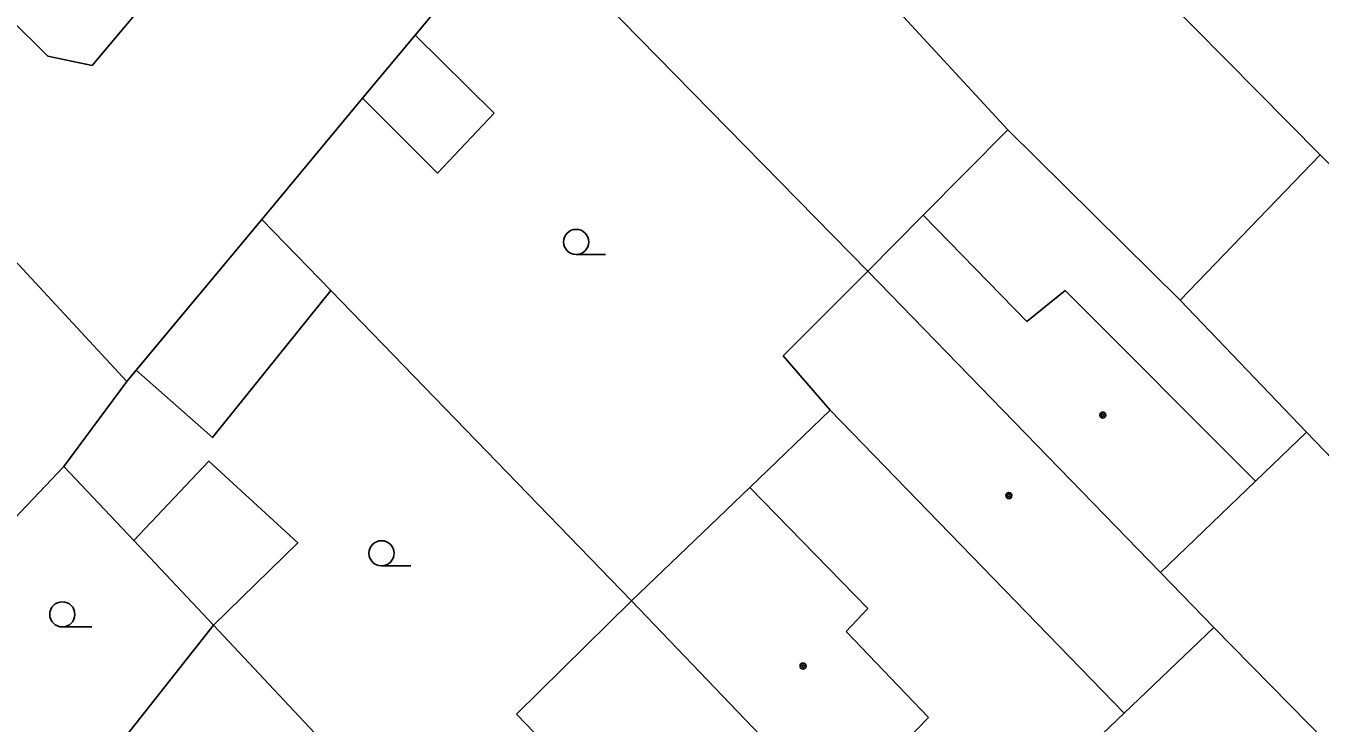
# Model space of a CAD drawing. Extents: x -596229 to -595156, y -1161237 to -1159376.
# Drawn here: x -595889.09 to -595850.54, y -1160445.96 to -1160425.18 of the extents above; entities that cross this region are included whole.
import ezdxf

# ---------------------------------------------------------------- set-up
doc = ezdxf.new("R2010")
doc.units = 0
for name, color, linetype in [('DOP - kresba z DSPS bez souradnic', 7, 'Continuous'), ('DOP - rozhrani ploch obecne', 7, 'Continuous'), ('Level 36', 7, 'Continuous'), ('Level 39', 7, 'Continuous'), ('TM - budovy zdene_ betonove - VP', 7, 'Continuous'), ('TM - letecke snimky - pomocna linie', 7, 'Continuous')]:
    doc.layers.add(name, color=color, linetype=linetype)

msp = doc.modelspace()

# ---------------------------------------------------------------- linework, layer by layer
at = {"layer": 'DOP - kresba z DSPS bez souradnic'}
for points in [[(-595877.5, -1160425.46), (-595875.14, -1160427.78)], [(-595876.83, -1160429.57), (-595879.07, -1160427.34)], [(-595875.14, -1160427.78), (-595876.83, -1160429.57)]]:
    msp.add_lwpolyline(points, dxfattribs=at)
at = {"layer": 'DOP - rozhrani ploch obecne'}
for points in [[(-595870.36, -1160416.87), (-595859.84, -1160428.28)], [(-595874.47, -1160421.82), (-595864.01, -1160432.49)], [(-595850.54, -1160429.02), (-595857.1, -1160422.38)], [(-595859.84, -1160428.28), (-595862.36, -1160430.82)], [(-595859.84, -1160428.28), (-595854.71, -1160433.36)], [(-595854.71, -1160433.36), (-595850.54, -1160429.02)], [(-595845.45, -1160434.2), (-595850.54, -1160429.02)], [(-595882.07, -1160430.95), (-595880.01, -1160433.07)], [(-595880.01, -1160433.07), (-595871.05, -1160442.32)], [(-595854.71, -1160433.36), (-595850.94, -1160437.29)], [(-595886.09, -1160435.78), (-595887.96, -1160438.31)], [(-595865.13, -1160436.63), (-595867.53, -1160438.94)], [(-595887.96, -1160438.31), (-595889.79, -1160440.24)], [(-595885.88, -1160440.52), (-595887.96, -1160438.31)], [(-595883.51, -1160443.04), (-595885.88, -1160440.52)], [(-595887.6, -1160448.23), (-595883.51, -1160443.04)], [(-595883.51, -1160443.04), (-595879.74, -1160447.06)]]:
    msp.add_lwpolyline(points, dxfattribs=at)
at = {"layer": 'Level 36'}
for p, q in [((-595872.7, -1160431.995), (-595871.825, -1160431.995)), ((-595878.5, -1160441.275), (-595877.625, -1160441.275)), ((-595888.01, -1160443.095), (-595887.135, -1160443.095))]:
    msp.add_line(p, q, dxfattribs=at)
for centre in [(-595872.7, -1160431.62), (-595878.5, -1160440.9), (-595888.01, -1160442.72)]:
    msp.add_circle(centre, 0.375, dxfattribs=at)
at = {"layer": 'Level 39'}
for centre, radius in [((-595857.01, -1160436.78), 0.09), ((-595857.01, -1160436.78), 0.0398), ((-595859.81, -1160439.18), 0.09), ((-595859.81, -1160439.18), 0.0398), ((-595865.94, -1160444.26), 0.09), ((-595865.94, -1160444.26), 0.0398)]:
    msp.add_circle(centre, radius, dxfattribs=at)
at = {"layer": 'TM - budovy zdene_ betonove - VP'}
for points in [[(-595887.12, -1160426.36), (-595878.96, -1160416.65)], [(-595877.5, -1160425.46), (-595874.47, -1160421.82)], [(-595889.59, -1160424.94), (-595888.44, -1160426.08)], [(-595879.07, -1160427.34), (-595877.5, -1160425.46)], [(-595888.44, -1160426.08), (-595887.12, -1160426.36)], [(-595882.07, -1160430.95), (-595879.07, -1160427.34)], [(-595892.3, -1160429.07), (-595886.09, -1160435.78)], [(-595885.81, -1160435.44), (-595882.07, -1160430.95)], [(-595864.01, -1160432.49), (-595862.36, -1160430.82)], [(-595862.36, -1160430.82), (-595859.27, -1160433.99)], [(-595864.01, -1160432.49), (-595866.53, -1160435.02)], [(-595855.29, -1160441.47), (-595864.01, -1160432.49)], [(-595859.27, -1160433.99), (-595858.13, -1160433.07)], [(-595858.13, -1160433.07), (-595852.46, -1160438.75)], [(-595866.53, -1160435.02), (-595865.13, -1160436.63)], [(-595886.09, -1160435.78), (-595885.81, -1160435.44)], [(-595856.38, -1160445.67), (-595865.13, -1160436.63)], [(-595852.46, -1160438.75), (-595850.94, -1160437.29)], [(-595850.94, -1160437.29), (-595849.89, -1160438.38)], [(-595855.29, -1160441.47), (-595852.46, -1160438.75)], [(-595867.53, -1160438.94), (-595871.05, -1160442.32)], [(-595867.53, -1160438.94), (-595864.01, -1160442.55)], [(-595853.7, -1160443.11), (-595855.29, -1160441.47)], [(-595874.48, -1160445.69), (-595871.05, -1160442.32)], [(-595871.05, -1160442.32), (-595864.27, -1160449.4)], [(-595864.01, -1160442.55), (-595864.66, -1160443.23)], [(-595864.66, -1160443.23), (-595862.2, -1160445.79)], [(-595856.38, -1160445.67), (-595853.7, -1160443.11)], [(-595853.7, -1160443.11), (-595845.8, -1160451.16)], [(-595872.06, -1160448.21), (-595874.48, -1160445.69)], [(-595862.2, -1160445.79), (-595863.65, -1160447.28)], [(-595860.93, -1160450.02), (-595856.38, -1160445.67)]]:
    msp.add_lwpolyline(points, dxfattribs=at)
at = {"layer": 'TM - letecke snimky - pomocna linie'}
for points in [[(-595885.81, -1160435.44), (-595883.54, -1160437.45), (-595880.01, -1160433.07)], [(-595885.88, -1160440.52), (-595883.64, -1160438.15), (-595880.99, -1160440.59), (-595883.51, -1160443.04)]]:
    msp.add_lwpolyline(points, dxfattribs=at)

doc.saveas('drawing.dxf')
